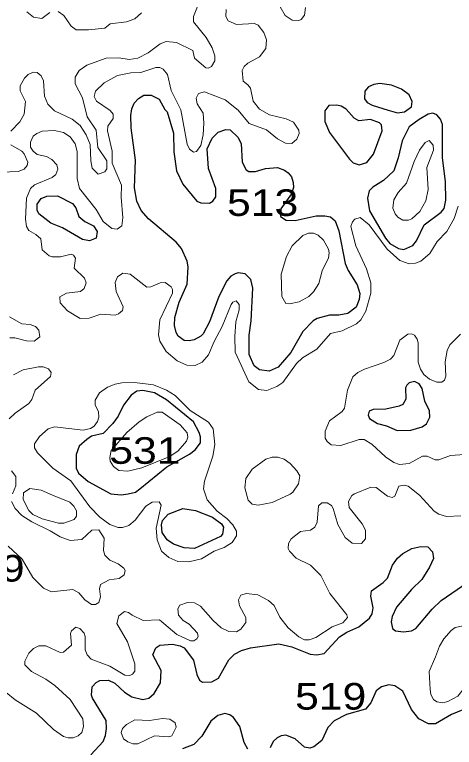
# Model space of a CAD drawing. Extents: x 577 to 602.9, y 7483.8 to 7511.6.
# Drawn here: x 593.545 to 594.867, y 7500.722 to 7502.926 of the extents above; entities that cross this region are included whole.
import ezdxf
from ezdxf.enums import TextEntityAlignment as Align

# ---------------------------------------------------------------- set-up
doc = ezdxf.new("R2010")
doc.units = 0
doc.header["$LTSCALE"] = 0.032
doc.layers.add('1', color=7, linetype='Continuous', lineweight=25)
doc.layers.add('2', color=7, linetype='Continuous', lineweight=13)
doc.layers.add('61', color=7, linetype='Continuous')

msp = doc.modelspace()

# ---------------------------------------------------------------- linework, layer by layer
at = {"layer": '1'}
for points in [[(594.668, 7502.6387), (594.6969, 7502.631), (594.7176, 7502.6334), (594.739, 7502.6485), (594.7406, 7502.6644), (594.7311, 7502.6851), (594.7088, 7502.7018), (594.6786, 7502.7137), (594.6428, 7502.7185), (594.6253, 7502.7161), (594.6094, 7502.7089), (594.5983, 7502.6954), (594.5967, 7502.6732), (594.6047, 7502.662), (594.6198, 7502.6541)], [(594.2418, 7502.4593), (594.2492, 7502.4545), (594.2689, 7502.4541), (594.2998, 7502.4637), (594.3351, 7502.4658), (594.3568, 7502.4586), (594.3681, 7502.4507), (594.3774, 7502.438), (594.3829, 7502.4212), (594.3835, 7502.406), (594.3772, 7502.3869), (594.3454, 7502.3416), (594.3446, 7502.3193), (594.3613, 7502.3082), (594.3884, 7502.3066), (594.452, 7502.3209), (594.4782, 7502.3209), (594.4949, 7502.3177), (594.5092, 7502.3058), (594.5196, 7502.2756), (594.5395, 7502.1778), (594.5482, 7502.1563), (594.5752, 7502.1134), (594.5832, 7502.0871), (594.5816, 7502.0696), (594.5721, 7502.0458), (594.5466, 7502.0267), (594.5204, 7502.0219), (594.4917, 7502.0219), (594.4552, 7502.0124), (594.4432, 7502.0052), (594.4114, 7501.9726), (594.3756, 7501.9098), (594.3375, 7501.8653), (594.3104, 7501.8533), (594.2818, 7501.8573), (594.2651, 7501.87), (594.25, 7501.9042), (594.25, 7501.9623), (594.2564, 7502.0052), (594.2611, 7502.1038), (594.2556, 7502.1293), (594.2381, 7502.1467), (594.2174, 7502.1491), (594.2087, 7502.146), (594.1951, 7502.1396), (594.1832, 7502.1253), (594.1594, 7502.0784), (594.1315, 7502.002), (594.1124, 7501.9662), (594.1053, 7501.9591), (594.0854, 7501.948), (594.0703, 7501.9448), (594.0552, 7501.9464), (594.0369, 7501.9591), (594.0305, 7501.9702), (594.0258, 7501.9909), (594.0266, 7502.0147), (594.0401, 7502.0617), (594.0639, 7502.1157), (594.0671, 7502.1674), (594.0639, 7502.1841), (594.0464, 7502.2223), (594.0305, 7502.2414), (593.9478, 7502.3121), (593.9256, 7502.3368), (593.9121, 7502.3646), (593.9057, 7502.4052), (593.9081, 7502.4887), (593.8954, 7502.5857), (593.8946, 7502.6231), (593.8977, 7502.6429), (593.9049, 7502.6596), (593.9176, 7502.6739), (593.9335, 7502.6835), (593.9558, 7502.6835), (593.9796, 7502.6716), (593.9963, 7502.6406), (594.0035, 7502.6334), (594.0226, 7502.5698), (594.0234, 7502.5133), (594.0321, 7502.4561), (594.0512, 7502.4163), (594.0926, 7502.3646), (594.1053, 7502.3599), (594.1307, 7502.3591), (594.1411, 7502.3646), (594.1498, 7502.3781), (594.1498, 7502.4036), (594.1276, 7502.4632), (594.1244, 7502.5221), (594.1395, 7502.5547), (594.157, 7502.573), (594.18, 7502.5809), (594.1928, 7502.5793), (594.2166, 7502.5579), (594.2262, 7502.538), (594.2293, 7502.4823)], [(594.6154, 7502.6103), (594.58, 7502.6064), (594.5657, 7502.6151), (594.5418, 7502.6413), (594.5275, 7502.6509), (594.514, 7502.6541), (594.4902, 7502.6525), (594.4774, 7502.6366), (594.4774, 7502.6048), (594.4917, 7502.5714), (594.5522, 7502.4911), (594.5633, 7502.4807), (594.5816, 7502.4744), (594.6039, 7502.4815), (594.6245, 7502.5062), (594.65, 7502.5769), (594.6484, 7502.5944), (594.642, 7502.6008)], [(594.8322, 7502.5377), (594.8321, 7502.5952), (594.8257, 7502.6119), (594.8146, 7502.6246), (594.8027, 7502.6294), (594.7891, 7502.6262), (594.7613, 7502.6111), (594.7319, 7502.5881), (594.7104, 7502.5467), (594.6985, 7502.495), (594.685, 7502.4561), (594.6548, 7502.4274), (594.6222, 7502.4076), (594.611, 7502.3956), (594.6062, 7502.3742), (594.6126, 7502.336), (594.6603, 7502.2533), (594.6738, 7502.2374), (594.6993, 7502.2223), (594.7152, 7502.2199), (594.7422, 7502.2318), (594.7534, 7502.2454), (594.7764, 7502.2939), (594.8273, 7502.332), (594.8368, 7502.3432), (594.8416, 7502.3678), (594.8408, 7502.4227), (594.8321, 7502.4966)], [(593.6737, 7502.3806), (593.7188, 7502.3583), (593.7292, 7502.3447), (593.7379, 7502.3185), (593.7562, 7502.3042), (593.7824, 7502.2907), (593.7936, 7502.274), (593.7904, 7502.2533), (593.7697, 7502.2454), (593.749, 7502.2493), (593.6886, 7502.2843), (593.6536, 7502.2986), (593.6178, 7502.3273), (593.6123, 7502.3384), (593.6123, 7502.3559), (593.625, 7502.3726), (593.6417, 7502.3805)], [(594.6634, 7501.6896), (594.6953, 7501.6752), (594.7367, 7501.676), (594.7701, 7501.6863), (594.7836, 7501.6951), (594.7939, 7501.7158), (594.7931, 7501.7348), (594.7788, 7501.7635), (594.7708, 7501.8016), (594.7613, 7501.816), (594.7478, 7501.8223), (594.7319, 7501.8183), (594.7247, 7501.8112), (594.7208, 7501.8032), (594.7215, 7501.7698), (594.7128, 7501.7539), (594.7017, 7501.7484), (594.6611, 7501.7396), (594.6229, 7501.738), (594.611, 7501.7333), (594.6078, 7501.7213), (594.6118, 7501.711), (594.6365, 7501.6967)], [(593.9215, 7501.4995), (594.0027, 7501.5655), (594.0711, 7501.6036), (594.0878, 7501.6172), (594.1037, 7501.6386), (594.1037, 7501.6561), (594.0997, 7501.6688), (594.083, 7501.7014), (594.0019, 7501.7674), (593.9653, 7501.7881), (593.9303, 7501.7953), (593.9129, 7501.7937), (593.8954, 7501.7818), (593.8723, 7501.7515), (593.8564, 7501.7182), (593.8401, 7501.6964), (593.8116, 7501.6665), (593.7763, 7501.6584), (593.7618, 7501.6482), (593.7387, 7501.6283), (593.73, 7501.6028), (593.73, 7501.5623), (593.7371, 7501.5472), (593.7657, 7501.5217), (593.8341, 7501.4844), (593.8651, 7501.482), (593.8866, 7501.4844), (593.9081, 7501.4899)], [(594.0885, 7501.4343), (594.1403, 7501.4144), (594.1673, 7501.3945), (594.1729, 7501.3842), (594.1705, 7501.3635), (594.1641, 7501.3563), (594.0862, 7501.3206), (594.0552, 7501.3222), (594.0226, 7501.3333), (594.0035, 7501.3468), (593.9892, 7501.3683), (593.9868, 7501.3913), (593.99, 7501.4041), (594.0067, 7501.4239), (594.0512, 7501.4406)]]:
    msp.add_lwpolyline(points, close=True, dxfattribs=at)
for points in [[(593.7745, 7500.6995), (593.8111, 7500.7401), (593.8182, 7500.7576), (593.8214, 7500.779), (593.8206, 7500.8029), (593.7793, 7500.8697), (593.7761, 7500.8792), (593.7785, 7500.9047), (593.7904, 7500.9174), (593.8015, 7500.923), (593.8278, 7500.9238), (593.8461, 7500.915), (593.8755, 7500.888), (593.8977, 7500.8745), (593.9303, 7500.8665), (593.9486, 7500.8697), (593.9645, 7500.884), (593.9836, 7500.9158), (593.9852, 7500.9532), (593.9606, 7501.0009), (593.9693, 7501.0216), (593.982, 7501.0295), (594.0202, 7501.0327), (594.0433, 7501.0279), (594.0552, 7501.0216), (594.083, 7500.9842), (594.0934, 7500.9413), (594.1013, 7500.9238), (594.1101, 7500.9182), (594.1379, 7500.919), (594.1586, 7500.9301), (594.1888, 7500.985), (594.2063, 7501.0025), (594.2277, 7501.0136), (594.254, 7501.0216), (594.3391, 7501.0335), (594.3788, 7501.0248), (594.4337, 7501.0025), (594.4528, 7501.0001), (594.4758, 7501.0049), (594.522, 7501.0542), (594.5442, 7501.0685), (594.58, 7501.0844), (594.6118, 7501.1106), (594.6198, 7501.1234), (594.6237, 7501.1416), (594.6158, 7501.1774), (594.6182, 7501.1933), (594.6532, 7501.218), (594.6659, 7501.2315), (594.6818, 7501.2705), (594.6969, 7501.2911), (594.7128, 7501.3055), (594.7398, 7501.3206), (594.7669, 7501.3261), (594.7875, 7501.3253), (594.8019, 7501.3102), (594.8042, 7501.2903), (594.7931, 7501.2641), (594.7693, 7501.2267), (594.7382, 7501.1973), (594.6937, 7501.144), (594.6802, 7501.1162), (594.677, 7501.0995), (594.6818, 7501.0796), (594.6905, 7501.0725), (594.7144, 7501.0693), (594.7382, 7501.0725), (594.7518, 7501.0796), (594.8003, 7501.1377), (594.8281, 7501.1639), (594.937, 7501.2387)], [(594.9267, 7500.849), (594.8591, 7500.8212), (594.8106, 7500.7934), (594.7899, 7500.7926), (594.7605, 7500.8077), (594.739, 7500.8363), (594.7128, 7500.8912), (594.6889, 7500.9071), (594.6699, 7500.9102), (594.6484, 7500.9039), (594.6325, 7500.892), (594.6166, 7500.8562), (594.5999, 7500.8371), (594.5426, 7500.8212), (594.5061, 7500.8021), (594.487, 7500.7814), (594.4687, 7500.7425), (594.4448, 7500.7234), (594.4329, 7500.7194), (594.417, 7500.7226), (594.3884, 7500.748), (594.3605, 7500.7584), (594.3462, 7500.7568), (594.3343, 7500.7512), (594.3224, 7500.7393), (594.3136, 7500.721)], [(594.246, 7500.717), (594.2357, 7500.7369), (594.2222, 7500.7854), (594.2031, 7500.8124), (594.192, 7500.8204), (594.1776, 7500.8236), (594.1562, 7500.818), (594.1347, 7500.8005), (594.1077, 7500.756), (594.0838, 7500.7305), (594.0496, 7500.7178)]]:
    msp.add_lwpolyline(points, dxfattribs=at)
at = {"layer": '2'}
for points in [[(594.0949, 7502.9507), (594.083, 7502.9205), (594.083, 7502.9046)], [(594.3438, 7502.9491), (594.3582, 7502.9236), (594.3796, 7502.9093), (594.3995, 7502.9085), (594.4067, 7502.9117), (594.417, 7502.9244), (594.4202, 7502.9475)], [(593.5813, 7502.9348), (593.6019, 7502.9181), (593.6266, 7502.9141), (593.6504, 7502.9324)], [(593.6759, 7502.9356), (593.6926, 7502.9236), (593.7149, 7502.891), (593.73, 7502.8807), (593.7673, 7502.8799), (593.8166, 7502.8855), (593.8325, 7502.8982), (593.8818, 7502.9046), (593.9065, 7502.9133), (593.9264, 7502.9316)], [(593.8707, 7502.3145), (593.8651, 7502.3766), (593.8667, 7502.4131), (593.8381, 7502.4791), (593.8381, 7502.5157), (593.8246, 7502.5769), (593.8254, 7502.5905), (593.8413, 7502.6135), (593.8413, 7502.6262), (593.8325, 7502.6374), (593.7912, 7502.666), (593.784, 7502.6795), (593.788, 7502.6962), (593.8143, 7502.7209), (593.8548, 7502.7431), (593.8946, 7502.7511), (593.9248, 7502.7519), (593.9701, 7502.767), (593.9812, 7502.767), (593.9916, 7502.7622), (594.0051, 7502.7455), (594.0162, 7502.6978), (594.0449, 7502.6398), (594.0639, 7502.5364), (594.0711, 7502.5213), (594.083, 7502.5125), (594.0918, 7502.5141), (594.1045, 7502.5324), (594.1116, 7502.565), (594.114, 7502.5992), (594.1116, 7502.6294), (594.0942, 7502.6573), (594.091, 7502.6747), (594.0981, 7502.6891), (594.1164, 7502.6938), (594.1784, 7502.67), (594.2174, 7502.639), (594.25, 7502.5984), (594.3025, 7502.5793), (594.3359, 7502.5523), (594.3597, 7502.5396), (594.3788, 7502.5388), (594.3939, 7502.5515), (594.4003, 7502.569), (594.3995, 7502.5785), (594.3836, 7502.6024), (594.3613, 7502.6127), (594.3112, 7502.6246), (594.2818, 7502.6413), (594.2619, 7502.666), (594.254, 7502.705), (594.2468, 7502.7153), (594.2325, 7502.7264), (594.2293, 7502.7582), (594.2357, 7502.7702), (594.2468, 7502.7805), (594.281, 7502.7988), (594.3009, 7502.8242), (594.3025, 7502.8505), (594.2945, 7502.8719), (594.2778, 7502.8942), (594.2667, 7502.899), (594.2126, 7502.8966), (594.1872, 7502.9077), (594.18, 7502.9205), (594.1816, 7502.9411)], [(594.083, 7502.9046), (594.1212, 7502.8568), (594.1395, 7502.8258), (594.1466, 7502.802), (594.1466, 7502.7869), (594.1371, 7502.7702), (594.1268, 7502.7654), (594.1196, 7502.7662), (594.0862, 7502.7956), (594.0814, 7502.8179), (594.0321, 7502.8425), (594.0011, 7502.8457), (593.9828, 7502.8386), (593.9463, 7502.8107), (593.916, 7502.7948), (593.889, 7502.7916), (593.858, 7502.7964), (593.8206, 7502.7948), (593.7618, 7502.7741), (593.7395, 7502.7582), (593.7268, 7502.7376), (593.7268, 7502.7177), (593.749, 7502.6755), (593.7634, 7502.6191), (593.7904, 7502.5785), (593.7952, 7502.5268), (593.8222, 7502.4863), (593.8222, 7502.4624), (593.8158, 7502.4537), (593.796, 7502.4465), (593.7785, 7502.464), (593.7737, 7502.4863), (593.7721, 7502.5356), (593.7602, 7502.565), (593.7419, 7502.5928), (593.718, 7502.6119), (593.6648, 7502.6366), (593.6449, 7502.6565), (593.6345, 7502.6811), (593.6314, 7502.7272), (593.625, 7502.7423), (593.6123, 7502.7519), (593.6011, 7502.7527), (593.586, 7502.7463), (593.5749, 7502.7352), (593.5614, 7502.7121), (593.5614, 7502.697), (593.5773, 7502.6644), (593.5741, 7502.627), (593.5606, 7502.6032), (593.5336, 7502.5753)], [(594.6015, 7502.0338), (594.5864, 7502.0084), (594.5729, 7501.9957), (594.5299, 7501.975), (594.4949, 7501.967), (594.4536, 7501.9201), (594.4106, 7501.8939), (594.3923, 7501.8764), (594.3518, 7501.8199), (594.3335, 7501.8072), (594.3033, 7501.7953), (594.2786, 7501.7985), (594.2492, 7501.8215), (594.2087, 7501.9106), (594.2071, 7501.9583), (594.2102, 7502.002), (594.2198, 7502.0378), (594.2198, 7502.0537), (594.211, 7502.0648), (594.2015, 7502.0617), (594.1959, 7502.0537), (594.1689, 7501.9877), (594.145, 7501.9432), (594.1283, 7501.9026), (594.1093, 7501.8812), (594.0878, 7501.8708), (594.0631, 7501.8716), (594.0337, 7501.8843), (594.0011, 7501.913), (593.982, 7501.944), (593.9781, 7501.9631), (593.9812, 7502.0076), (594.0194, 7502.0879), (594.0194, 7502.0998), (594.0154, 7502.1078), (593.9979, 7502.1205), (593.9828, 7502.1197), (593.955, 7502.107), (593.9423, 7502.1062), (593.8922, 7502.1452), (593.8707, 7502.1483), (593.8548, 7502.1372), (593.8476, 7502.1205), (593.8508, 7502.0935), (593.8715, 7502.0474), (593.8691, 7502.0362), (593.8572, 7502.0259), (593.8469, 7502.0219), (593.8039, 7502.0251), (593.7689, 7502.0132), (593.7419, 7502.0116), (593.7045, 7502.0354), (593.6815, 7502.0593), (593.6807, 7502.0776), (593.7013, 7502.0887), (593.7435, 7502.0935), (593.7546, 7502.1022), (593.7602, 7502.1197), (593.7554, 7502.1332), (593.7236, 7502.1634), (593.7284, 7502.1937), (593.722, 7502.2024), (593.7149, 7502.2056), (593.683, 7502.1976), (593.6576, 7502.1976), (593.6489, 7502.2008), (593.6282, 7502.2191), (593.6234, 7502.2517), (593.6083, 7502.2652), (593.5876, 7502.2772), (593.5805, 7502.2891), (593.5781, 7502.3113), (593.5805, 7502.3742), (593.5924, 7502.4028), (593.6043, 7502.4139), (593.6584, 7502.4362), (593.6687, 7502.4457), (593.6751, 7502.4608), (593.6719, 7502.4744), (593.6568, 7502.4903), (593.6409, 7502.4998), (593.6131, 7502.5054), (593.6003, 7502.5149), (593.5932, 7502.5276), (593.5932, 7502.5427), (593.6003, 7502.5602), (593.6115, 7502.569), (593.6282, 7502.5753), (593.6648, 7502.5777), (593.6918, 7502.5714), (593.7117, 7502.5586), (593.7268, 7502.5372), (593.7331, 7502.5141), (593.7331, 7502.433), (593.7403, 7502.4028), (593.7904, 7502.34), (593.8111, 7502.3042), (593.8373, 7502.2827), (593.8532, 7502.2803), (593.8675, 7502.2907), (593.8707, 7502.3145)], [(593.5336, 7502.534), (593.5662, 7502.5157), (593.5741, 7502.5078), (593.5852, 7502.4823), (593.5829, 7502.472), (593.5733, 7502.4616), (593.5558, 7502.4545), (593.4795, 7502.4513)], [(594.879, 7502.3495), (594.8671, 7502.3129), (594.8448, 7502.274), (594.8162, 7502.2438), (594.7939, 7502.2072), (594.7661, 7502.1849), (594.751, 7502.1786), (594.7311, 7502.177), (594.7033, 7502.1865), (594.6651, 7502.2207), (594.6116, 7502.2936), (594.584, 7502.3161), (594.5681, 7502.3106), (594.5609, 7502.3026), (594.5562, 7502.2891), (594.5713, 7502.2302), (594.6031, 7502.1619), (594.6158, 7502.1197), (594.6158, 7502.0879), (594.6015, 7502.0338)], [(593.5296, 7502.0171), (593.567, 7501.9965), (593.5916, 7501.9941), (593.6075, 7501.9877), (593.6178, 7501.9774), (593.621, 7501.9567)], [(593.621, 7501.9567), (593.6035, 7501.944), (593.5805, 7501.9448), (593.5455, 7501.9535), (593.5304, 7501.9535)], [(594.9124, 7501.6036), (594.8559, 7501.6005), (594.8209, 7501.5869), (594.8098, 7501.5869), (594.786, 7501.5981), (594.7716, 7501.5981), (594.7311, 7501.5758), (594.7025, 7501.5726), (594.685, 7501.579), (594.6603, 7501.5957), (594.619, 7501.6339), (594.5959, 7501.6482), (594.5816, 7501.6482), (594.5259, 7501.6299), (594.4973, 7501.6323), (594.4846, 7501.6426), (594.479, 7501.6521), (594.479, 7501.6736), (594.4917, 7501.7038), (594.5299, 7501.7325), (594.5371, 7501.742), (594.5458, 7501.7961), (594.5625, 7501.8366), (594.5776, 7501.8501), (594.5967, 7501.8597), (594.6555, 7501.8796), (594.6754, 7501.8899), (594.685, 7501.901), (594.7033, 7501.9472), (594.7271, 7501.9647), (594.739, 7501.9662), (594.7478, 7501.9623), (594.7557, 7501.9495), (594.7589, 7501.9392), (594.7589, 7501.8804), (594.7653, 7501.8597), (594.7756, 7501.8438), (594.7923, 7501.8295), (594.8146, 7501.8207), (594.8297, 7501.8207), (594.8376, 7501.8263), (594.8416, 7501.8382), (594.84, 7501.882), (594.8456, 7501.9161), (594.8535, 7501.9328), (594.8861, 7501.9647)], [(593.5415, 7501.8422), (593.5709, 7501.8573), (593.617, 7501.8668), (593.6306, 7501.8668), (593.6473, 7501.8605), (593.6552, 7501.8494), (593.6528, 7501.8374), (593.6067, 7501.7969), (593.5964, 7501.7682), (593.5876, 7501.7563), (593.5471, 7501.7277), (593.5288, 7501.7102)], [(593.5359, 7501.5535), (593.5487, 7501.5368), (593.5487, 7501.509), (593.5391, 7501.4844)], [(594.0949, 7501.0653), (594.0695, 7501.0931), (594.052, 7501.1035), (594.0377, 7501.1202), (594.0361, 7501.1393), (594.0417, 7501.1496), (594.0647, 7501.1575), (594.0862, 7501.1568), (594.1037, 7501.1464), (594.1419, 7501.1035), (594.1665, 7501.082), (594.1896, 7501.0709), (594.2126, 7501.0701), (594.2254, 7501.0772), (594.2405, 7501.0979), (594.2405, 7501.113), (594.2214, 7501.148), (594.2182, 7501.1663), (594.2254, 7501.1798), (594.2413, 7501.1854), (594.2762, 7501.1814), (594.3089, 7501.1639), (594.3256, 7501.1488), (594.343, 7501.1138), (594.3677, 7501.082), (594.3995, 7501.0542), (594.417, 7501.0454), (594.4305, 7501.0454), (594.4504, 7501.0526), (594.4997, 7501.0844), (594.5323, 7501.0971), (594.5458, 7501.113), (594.5442, 7501.121), (594.4925, 7501.1854), (594.4655, 7501.2395), (594.4345, 7501.2697), (594.3916, 7501.2911), (594.3717, 7501.3118), (594.3677, 7501.3198), (594.3685, 7501.3349), (594.3764, 7501.3492), (594.4051, 7501.3715), (594.4345, 7501.3754), (594.448, 7501.3842), (594.4552, 7501.3993), (594.4591, 7501.4486), (594.4687, 7501.4573), (594.4854, 7501.4581), (594.4981, 7501.4494), (594.5029, 7501.4406), (594.5172, 7501.3921), (594.5387, 7501.3532), (594.5601, 7501.3365), (594.588, 7501.3357), (594.5999, 7501.3492), (594.5999, 7501.3754), (594.5903, 7501.3945), (594.5514, 7501.4438), (594.549, 7501.4613), (594.5593, 7501.4796), (594.5673, 7501.4852), (594.6166, 7501.505), (594.6325, 7501.5035), (594.6659, 7501.478), (594.6802, 7501.4732), (594.6889, 7501.4772), (594.7001, 7501.5074), (594.7168, 7501.5106), (594.7287, 7501.5074), (594.7629, 7501.4812), (594.8066, 7501.4327), (594.8209, 7501.4231), (594.844, 7501.4168), (594.8869, 7501.4184)], [(593.5359, 7501.4613), (593.5463, 7501.4406), (593.567, 7501.4192), (593.5964, 7501.4001), (593.652, 7501.3738), (593.6823, 7501.3555), (593.7125, 7501.3444), (593.7467, 7501.3476), (593.7769, 7501.3754), (593.7983, 7501.3762), (593.8143, 7501.3516), (593.8127, 7501.3142), (593.8158, 7501.3007), (593.8317, 7501.2856), (593.8564, 7501.2744), (593.8739, 7501.2609), (593.8779, 7501.2538), (593.8747, 7501.241), (593.8596, 7501.2299), (593.8294, 7501.2259), (593.8031, 7501.2116), (593.7999, 7501.1989), (593.8031, 7501.175), (593.7983, 7501.1583), (593.788, 7501.152), (593.7761, 7501.152), (593.7562, 7501.1655), (593.7379, 7501.187), (593.7196, 7501.1965), (593.656, 7501.1902), (593.6322, 7501.2005), (593.5996, 7501.2331), (593.5677, 7501.288), (593.5256, 7501.3269)], [(593.52, 7500.8872), (593.5471, 7500.8649), (593.6107, 7500.8252), (593.6616, 7500.7759), (593.6918, 7500.7552), (593.7061, 7500.7504), (593.7212, 7500.7504), (593.7363, 7500.7568), (593.7467, 7500.7671), (593.7522, 7500.7846), (593.7506, 7500.8077), (593.7125, 7500.8665), (593.6663, 7500.9079), (593.6393, 7500.9269), (593.5956, 7500.95), (593.5757, 7500.9699), (593.5757, 7500.981), (593.5876, 7501.0057), (593.6019, 7501.02), (593.6178, 7501.0279), (593.6393, 7501.0271), (593.6815, 7501.0073), (593.6918, 7501.0081), (593.7157, 7501.0295), (593.7133, 7501.0645), (593.7157, 7501.0725), (593.7292, 7501.0836), (593.7411, 7501.0796), (593.7538, 7501.0661), (593.757, 7501.0558), (593.757, 7501.016), (593.7634, 7501.0009), (593.7753, 7500.9874), (593.831, 7500.9667), (593.8763, 7500.9397), (593.8914, 7500.9381), (593.8993, 7500.9421), (593.9065, 7500.9516), (593.9065, 7500.9731), (593.8842, 7501.0391), (593.8524, 7501.0947), (593.858, 7501.1178), (593.8755, 7501.1313), (593.8874, 7501.1281), (593.8985, 7501.1194), (593.9319, 7501.1035), (593.9804, 7501.1059), (594.0329, 7501.0621), (594.0743, 7501.0422), (594.0838, 7501.0422), (594.0934, 7501.0486), (594.0965, 7501.0558), (594.0949, 7501.0653)]]:
    msp.add_lwpolyline(points, dxfattribs=at)
for points in [[(594.6977, 7502.3169), (594.7128, 7502.3082), (594.7295, 7502.3082), (594.7398, 7502.3121), (594.7637, 7502.3344), (594.7812, 7502.3662), (594.7883, 7502.4004), (594.7844, 7502.4664), (594.8042, 7502.5181), (594.8035, 7502.5332), (594.7915, 7502.5475), (594.7796, 7502.5412), (594.7621, 7502.5181), (594.7462, 7502.4847), (594.7231, 7502.4187), (594.6985, 7502.3909), (594.6858, 7502.3686), (594.6826, 7502.344), (594.6897, 7502.3265)], [(594.4909, 7502.2096), (594.4886, 7502.1945), (594.4695, 7502.1555), (594.4599, 7502.1173), (594.444, 7502.0919), (594.4297, 7502.0784), (594.4011, 7502.0625), (594.3717, 7502.0561), (594.3605, 7502.0577), (594.3486, 7502.0784), (594.347, 7502.1452), (594.3629, 7502.1984), (594.3796, 7502.2302), (594.4114, 7502.2613), (594.4289, 7502.2692), (594.444, 7502.2692), (594.4575, 7502.2628), (594.4742, 7502.2477), (594.4886, 7502.2207)], [(594.1546, 7501.4327), (594.1236, 7501.4669), (594.1132, 7501.4995), (594.1164, 7501.5225), (594.1411, 7501.5981), (594.1466, 7501.6331), (594.1419, 7501.68), (594.1276, 7501.7007), (594.0727, 7501.7356), (594.0274, 7501.7802), (594.0019, 7501.7969), (593.963, 7501.8128), (593.9057, 7501.8191), (593.8675, 7501.8183), (593.8469, 7501.8144), (593.8246, 7501.8056), (593.8007, 7501.7889), (593.7872, 7501.7667), (593.7872, 7501.7523), (593.7968, 7501.7317), (593.7978, 7501.7153), (593.7947, 7501.7021), (593.7847, 7501.6885), (593.7731, 7501.6816), (593.7513, 7501.6765), (593.6648, 7501.6863), (593.6457, 7501.68), (593.6194, 7501.6569), (593.6051, 7501.6347), (593.6051, 7501.6235), (593.6139, 7501.6076), (593.66, 7501.5623), (593.7141, 7501.5241), (593.7713, 7501.4454), (593.8015, 7501.4144), (593.831, 7501.3929), (593.8564, 7501.3834), (593.8699, 7501.3834), (593.8882, 7501.3897), (593.9073, 7501.4056), (593.9399, 7501.4478), (593.959, 7501.4597), (593.9796, 7501.4605), (593.9852, 7501.451), (593.9709, 7501.381), (593.9733, 7501.346), (593.9868, 7501.3126), (594.0083, 7501.2935), (594.0361, 7501.2816), (594.0687, 7501.28), (594.1069, 7501.2895), (594.145, 7501.3118), (594.1753, 7501.3229), (594.1991, 7501.3388), (594.2118, 7501.3579), (594.2118, 7501.3722), (594.2015, 7501.3913), (594.1832, 7501.4104)], [(593.8826, 7501.6696), (593.8357, 7501.6148), (593.8317, 7501.5941), (593.8325, 7501.583), (593.8421, 7501.5671), (593.8588, 7501.5551), (593.885, 7501.5528), (593.9272, 7501.5631), (594.0115, 7501.5973), (594.0369, 7501.614), (594.0616, 7501.6434), (594.0655, 7501.6553), (594.0639, 7501.6681), (594.0433, 7501.6919), (593.9884, 7501.7301), (593.9741, 7501.7301), (593.9423, 7501.7166), (593.9192, 7501.7014)], [(594.2596, 7501.5591), (594.3001, 7501.5893), (594.32, 7501.5949), (594.3367, 7501.5949), (594.3558, 7501.5885), (594.3741, 7501.5758), (594.3939, 7501.5543), (594.4027, 7501.5384), (594.3987, 7501.5146), (594.382, 7501.4899), (594.3741, 7501.4836), (594.32, 7501.4589), (594.2778, 7501.4502), (594.2596, 7501.4534), (594.2476, 7501.4653), (594.2373, 7501.5027), (594.2405, 7501.5313)], [(593.6592, 7501.4812), (593.7109, 7501.4597), (593.7228, 7501.4478), (593.7308, 7501.4335), (593.7308, 7501.4176), (593.7236, 7501.408), (593.6926, 7501.3969), (593.6767, 7501.3969), (593.6274, 7501.4096), (593.5996, 7501.4223), (593.5876, 7501.4343), (593.5709, 7501.4677), (593.5717, 7501.4875), (593.5908, 7501.5003), (593.625, 7501.4955)], [(594.8106, 7500.9945), (594.7915, 7500.9508), (594.7947, 7500.8959), (594.7971, 7500.8816), (594.805, 7500.8657), (594.8146, 7500.8586), (594.8329, 7500.8562), (594.848, 7500.8602), (594.8774, 7500.8761), (594.8973, 7500.8999), (594.9052, 7500.9325), (594.9021, 7500.9953), (594.9211, 7501.0367), (594.9219, 7501.0502), (594.914, 7501.0701), (594.9036, 7501.082), (594.8941, 7501.0876), (594.8702, 7501.0828), (594.8575, 7501.0741), (594.8353, 7501.0486), (594.8225, 7501.0263)], [(593.885, 7500.7385), (593.9009, 7500.7329), (593.916, 7500.7329), (593.9661, 7500.7568), (594.0075, 7500.7536), (594.0178, 7500.7568), (594.0305, 7500.783), (594.0274, 7500.7957), (594.0115, 7500.8069), (593.99, 7500.8093), (593.951, 7500.8029), (593.9065, 7500.8045), (593.8818, 7500.791), (593.8699, 7500.779), (593.8651, 7500.7671), (593.8723, 7500.748)]]:
    msp.add_lwpolyline(points, close=True, dxfattribs=at)

# ---------------------------------------------------------------- texts
at = {"layer": '61', "width": 1.2}
for s, p in [('513', (594.2908, 7502.3206)), ('531', (593.9367, 7501.575)), ('499', (593.4679, 7501.2207)), ('519', (594.4955, 7500.8357))]:
    msp.add_text(s, height=0.08, dxfattribs=at).set_placement(p, align=Align.CENTER)

doc.saveas('drawing.dxf')
